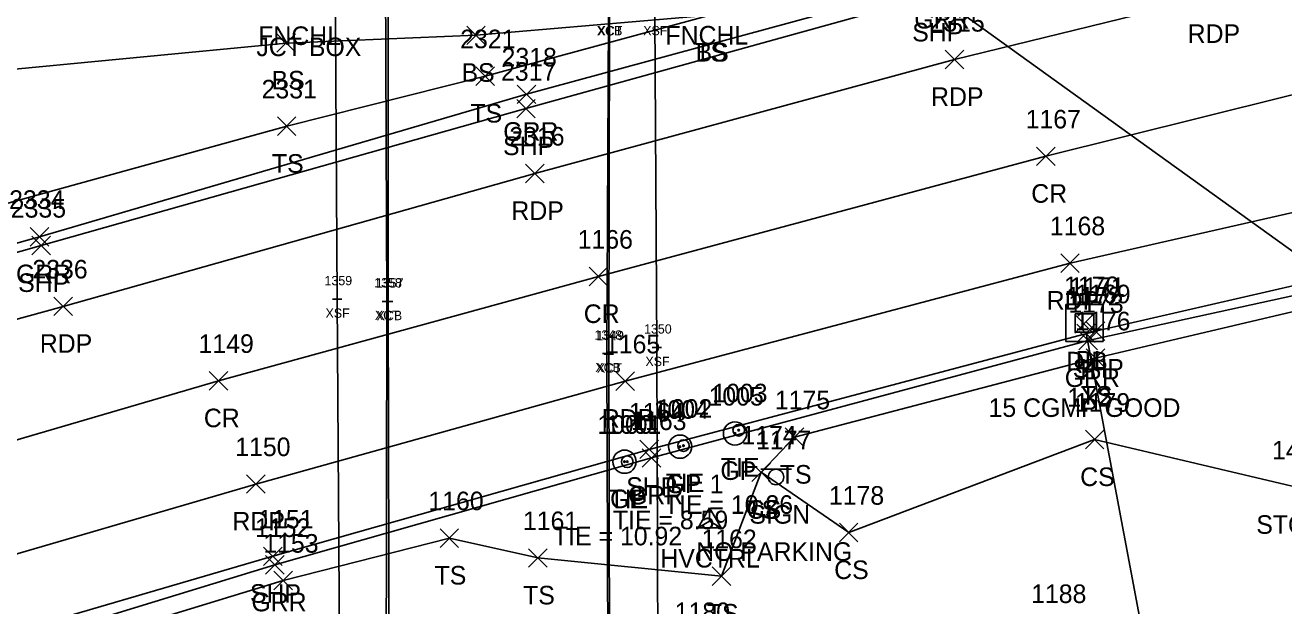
# Model space of a CAD drawing. Extents: x 49137 to 50946, y 9590 to 10709.
# Drawn here: x 49926.3 to 50061.8, y 9990.9 to 10053.4 of the extents above; entities that cross this region are included whole.
import ezdxf

# ---------------------------------------------------------------- set-up
doc = ezdxf.new("R2010")
doc.units = 0
for name, color, linetype in [('B_A', 7, 'Continuous'), ('B_I', 7, 'Continuous'), ('B_TIC', 7, 'Continuous'), ('BDC', 7, 'Continuous'), ('BDEFAULT', 7, 'Continuous'), ('C_A', 7, 'Continuous'), ('C_C', 7, 'Continuous'), ('C_I', 7, 'Continuous'), ('CBP', 7, 'Continuous'), ('CPSM', 7, 'Continuous'), ('D_A', 7, 'Continuous'), ('D_C', 7, 'Continuous'), ('D_I', 7, 'Continuous'), ('D_TIC', 7, 'Continuous'), ('DCP', 7, 'Continuous'), ('DS', 7, 'Continuous'), ('L_A', 7, 'Continuous'), ('L_I', 7, 'Continuous'), ('L_TIC', 7, 'Continuous'), ('LELB', 7, 'Continuous'), ('P_A', 7, 'Continuous'), ('P_I', 7, 'Continuous'), ('P_TIC', 7, 'Continuous'), ('PET', 7, 'Continuous'), ('PRC', 7, 'Continuous'), ('PSP', 7, 'Continuous'), ('R_A', 7, 'Continuous'), ('R_I', 7, 'Continuous'), ('R_TIC', 7, 'Continuous'), ('RGP', 7, 'Continuous'), ('RGR', 7, 'Continuous'), ('S_A', 7, 'Continuous'), ('S_C', 7, 'Continuous'), ('S_I', 7, 'Continuous'), ('SSGN', 7, 'Continuous'), ('U_C', 7, 'Continuous')]:
    doc.layers.add(name, color=color, linetype=linetype)

msp = doc.modelspace()

# ---------------------------------------------------------------- linework, layer by layer
at = {"layer": 'B_TIC'}
for p, q in [((49959.9, 10023.88), (49959.97, 10023.88)), ((49965.24, 10023.65), (49965.32, 10023.65)), ((49965.42, 10023.62), (49965.49, 10023.62)), ((49988.95, 10018.03), (49989.03, 10018.03)), ((49989.15, 10017.97), (49989.22, 10017.97)), ((49994.34, 10018.68), (49994.41, 10018.68))]:
    msp.add_line(p, q, dxfattribs=at)
for points in [[(49959.89, 10023.38), (49959.89, 10024.38)], [(49959.39, 10023.88), (49960.39, 10023.88)], [(49964.74, 10023.65), (49965.74, 10023.65)], [(49964.91, 10023.62), (49965.91, 10023.62)], [(49965.24, 10023.15), (49965.24, 10024.15)], [(49965.41, 10023.12), (49965.41, 10024.12)], [(49994.33, 10018.18), (49994.33, 10019.18)], [(49988.45, 10018.03), (49989.45, 10018.03)], [(49988.65, 10017.97), (49989.65, 10017.97)], [(49988.95, 10017.53), (49988.95, 10018.53)], [(49989.15, 10017.47), (49989.15, 10018.47)], [(49993.83, 10018.68), (49994.83, 10018.68)]]:
    msp.add_lwpolyline(points, dxfattribs=at)
at = {"layer": 'BDC'}
for points in [[(49965.18, 9981.1), (49965.24, 10023.65), (49965.12, 10058.45)], [(49965.49, 9981.09), (49965.41, 10023.62), (49965.38, 10058.53)], [(49989.03, 9982.19), (49989.03, 9985.92), (49988.95, 10018.03), (49989.11, 10054.27), (49989.25, 10059.03)], [(49989.03, 9982.19), (49989.22, 9985.91), (49989.15, 10017.97), (49989.22, 10054.27), (49989.25, 10059.03)]]:
    msp.add_lwpolyline(points, dxfattribs=at)
at = {"layer": 'BDEFAULT'}
for points in [[(49960.2, 9981.3), (49959.89, 10023.88), (49959.68, 10059.02)], [(49994.09, 9982.07), (49994.41, 9985.76), (49994.33, 10018.68), (49994.09, 10054.29), (49993.8, 10059.5)]]:
    msp.add_lwpolyline(points, dxfattribs=at)
at = {"layer": 'CBP'}
for centre, radius in [((50003.13, 10009.78), 0.625), ((50003.13, 10009.78), 0.0833), ((49997.19, 10008.12), 0.625), ((49997.19, 10008.12), 0.0833), ((49991.13, 10006.39), 0.625), ((49991.13, 10006.39), 0.0833)]:
    msp.add_circle(centre, radius, dxfattribs=at)
at = {"layer": 'CPSM'}
for p, q in [((49998.75, 9999.28), (50000, 10001.44)), ((50001.25, 9999.28), (50000, 10001.44)), ((50000, 10000), (50000, 10001.44)), ((49998.75, 9999.28), (50000, 10000)), ((50000, 10000), (50000, 10000)), ((50000, 10000), (50001.25, 9999.28)), ((49998.75, 9999.28), (50001.25, 9999.28))]:
    msp.add_line(p, q, dxfattribs=at)
at = {"layer": 'D_TIC'}
for points in [[(50039.3, 10020.22), (50041.3, 10022.22)], [(50041.3, 10020.22), (50039.3, 10022.22)], [(50039.52, 10019.21), (50041.52, 10021.21)], [(50041.52, 10019.21), (50039.52, 10021.21)]]:
    msp.add_lwpolyline(points, dxfattribs=at)
at = {"layer": 'DCP'}
for points in [[(50115.5, 9991.1), (50001.78, 10072.94)], [(50040.52, 10020.21), (50051.14, 9963.94)]]:
    msp.add_lwpolyline(points, dxfattribs=at)
at = {"layer": 'DS'}
for p, q in [((50038.35, 10023.32), (50042.35, 10023.32)), ((50038.35, 10019.32), (50038.35, 10023.32)), ((50042.35, 10023.32), (50042.35, 10019.32)), ((50039.35, 10020.32), (50039.35, 10022.32)), ((50039.35, 10022.32), (50041.35, 10022.32)), ((50041.35, 10022.32), (50041.35, 10020.32)), ((50041.35, 10020.32), (50039.35, 10020.32)), ((50040.36, 10021.32), (50040.36, 10021.32)), ((50040.36, 10021.32), (50040.36, 10021.32)), ((50042.35, 10019.32), (50038.35, 10019.32))]:
    msp.add_line(p, q, dxfattribs=at)
at = {"layer": 'L_TIC'}
for points in [[(49973.85, 10051.28), (49975.85, 10053.28)], [(49975.85, 10051.28), (49973.85, 10053.28)], [(49953.4, 10050.45), (49955.4, 10052.45)], [(49955.4, 10050.45), (49953.4, 10052.45)], [(49974.84, 10046.89), (49976.84, 10048.89)], [(49976.84, 10046.89), (49974.84, 10048.89)], [(49953.47, 10041.49), (49955.47, 10043.49)], [(49955.47, 10041.49), (49953.47, 10043.49)], [(50040.54, 10016.53), (50042.54, 10018.53)], [(50042.54, 10016.53), (50040.54, 10018.53)], [(50008.15, 10008.03), (50010.15, 10010.03)], [(50010.15, 10008.03), (50008.15, 10010.03)], [(50040.45, 10007.77), (50042.45, 10009.77)], [(50042.45, 10007.77), (50040.45, 10009.77)], [(50004.55, 10004.25), (50006.55, 10006.25)], [(50006.55, 10004.25), (50004.55, 10006.25)], [(50004.55, 10004.25), (50006.55, 10006.25)], [(50006.55, 10004.25), (50004.55, 10006.25)], [(49970.98, 9997.17), (49972.98, 9999.17)], [(49972.98, 9997.17), (49970.98, 9999.17)], [(50013.97, 9997.76), (50015.97, 9999.76)], [(50015.97, 9997.76), (50013.97, 9999.76)], [(49980.51, 9995.03), (49982.51, 9997.03)], [(49982.51, 9995.03), (49980.51, 9997.03)], [(49953.08, 9992.6), (49955.08, 9994.6)], [(49955.08, 9992.6), (49953.08, 9994.6)], [(50000.29, 9993.08), (50002.29, 9995.08)], [(50002.29, 9993.08), (50000.29, 9995.08)]]:
    msp.add_lwpolyline(points, dxfattribs=at)
at = {"layer": 'LELB'}
for points in [[(50191.33, 10094.96), (50149.08, 10088.85), (50117.62, 10083.12), (50085.51, 10076.94), (50051.34, 10068.89), (50024.22, 10061.07), (50000.05, 10054.46), (49975.84, 10047.89), (49954.47, 10042.49), (49922.86, 10033.77), (49890.35, 10024.19), (49853.52, 10013.9), (49841.43, 10010.31), (49828.52, 10008.01), (49818.78, 10012.36), (49813.38, 10020.41), (49813.23, 10025.19), (49821.99, 10032.46), (49832.44, 10045.24)], [(50000.05, 10054.46), (49974.85, 10052.28), (49954.4, 10051.45), (49921.42, 10048.28), (49886.62, 10041.87), (49863.79, 10031)], [(49746.05, 9933.87), (49791.91, 9947.2), (49838.75, 9960.51), (49886.11, 9973.69), (49921.06, 9983.54), (49954.08, 9993.6), (49971.98, 9998.17), (49981.51, 9996.03), (50001.29, 9994.08), (50005.55, 10005.25), (50009.15, 10009.03), (50041.54, 10017.53), (50079.48, 10026.45), (50102.01, 10030.98), (50139.3, 10037.64), (50167.44, 10041.81), (50201.55, 10044.88)], [(50005.55, 10005.25), (50014.97, 9998.76), (50041.45, 10008.77), (50063.31, 10003.63), (50083.55, 10005.05), (50103.27, 10010.69), (50121.06, 10010.21)]]:
    msp.add_lwpolyline(points, dxfattribs=at)
at = {"layer": 'P_TIC'}
for points in [[(50025.35, 10048.68), (50027.35, 10050.68)], [(50027.35, 10048.68), (50025.35, 10050.68)], [(49979.23, 10043.39), (49981.23, 10045.39)], [(49981.23, 10043.39), (49979.23, 10045.39)], [(50035.19, 10038.26), (50037.19, 10040.26)], [(50037.19, 10038.26), (50035.19, 10040.26)], [(49980.17, 10036.41), (49982.17, 10038.41)], [(49982.17, 10036.41), (49980.17, 10038.41)], [(49927.03, 10028.66), (49929.03, 10030.66)], [(49929.03, 10028.66), (49927.03, 10030.66)], [(50037.8, 10026.76), (50039.8, 10028.76)], [(50039.8, 10026.76), (50037.8, 10028.76)], [(49987.02, 10025.32), (49989.02, 10027.32)], [(49989.02, 10025.32), (49987.02, 10027.32)], [(49929.4, 10022.11), (49931.4, 10024.11)], [(49931.4, 10022.11), (49929.4, 10024.11)], [(50040.55, 10019.44), (50042.55, 10021.44)], [(50042.55, 10019.44), (50040.55, 10021.44)], [(49946.12, 10014.1), (49948.12, 10016.1)], [(49948.12, 10014.1), (49946.12, 10016.1)], [(49989.91, 10014.05), (49991.91, 10016.05)], [(49991.91, 10014.05), (49989.91, 10016.05)], [(49992.49, 10006.72), (49994.49, 10008.72)], [(49994.49, 10006.72), (49992.49, 10008.72)], [(49950.14, 10002.99), (49952.14, 10004.99)], [(49952.14, 10002.99), (49950.14, 10004.99)], [(49951.97, 9995.21), (49953.97, 9997.21)], [(49953.97, 9995.21), (49951.97, 9997.21)]]:
    msp.add_lwpolyline(points, dxfattribs=at)
at = {"layer": 'PET'}
for points in [[(50495.53, 10081.77), (50449.66, 10088.73), (50401.7, 10093.22), (50356.33, 10094.93), (50326.68, 10095.17), (50279.7, 10093.24), (50237.68, 10090.37), (50191.91, 10084.51), (50151.19, 10077.89), (50119.21, 10071.6), (50086.72, 10064.4), (50053.97, 10056.46), (50026.35, 10049.68), (49981.17, 10037.41), (49930.4, 10023.11), (49891.41, 10012.39), (49855.88, 10002.4), (49819.82, 9992.77), (49773.46, 9981.58), (49739, 9973.69)], [(49743.42, 9944.81), (49788.35, 9958.02), (49837.04, 9971.51), (49882.75, 9984.49), (49918.64, 9994.5), (49951.14, 10003.99), (49990.91, 10015.05), (50038.8, 10027.76), (50078.38, 10036.75), (50102.79, 10041.88), (50136.94, 10048.02), (50166.81, 10052.31), (50203.48, 10056.47), (50244.74, 10059.59), (50274.3, 10060.67), (50312.69, 10061.26), (50351.88, 10059.79), (50388.42, 10057.55), (50415.03, 10055.45), (50437.05, 10053.05), (50478.42, 10048.42), (50499.95, 10044.65)]]:
    msp.add_lwpolyline(points, dxfattribs=at)
at = {"layer": 'PRC'}
msp.add_lwpolyline([(49741.53, 9956.86), (49785.57, 9969.42), (49835.05, 9983.34), (49879.41, 9996.17), (49916.09, 10006.01), (49947.12, 10015.1), (49988.02, 10026.32), (50036.19, 10039.26), (50070.37, 10047.79), (50106.74, 10055.97), (50134.51, 10059.88), (50166.08, 10064.33), (50202.42, 10068.7), (50244.36, 10071.5), (50274.74, 10072.55), (50312.43, 10073.1), (50353.18, 10072.34), (50390.06, 10070.11), (50416.27, 10068.04), (50438.42, 10065.43), (50479.93, 10060.05), (50503.35, 10056.42)], dxfattribs=at)
at = {"layer": 'PSP'}
for points in [[(50496.83, 10085.32), (50450.63, 10092.03), (50402.39, 10096.53), (50359.36, 10098.82), (50327.14, 10099.23), (50280.12, 10097.78), (50237.97, 10094.88), (50191.64, 10089.51), (50150.54, 10083.69), (50117.84, 10077.88), (50085.62, 10071.48), (50052.95, 10063.95), (50024.27, 10056.62), (49980.23, 10044.39), (49928.03, 10029.66), (49890.75, 10019.13), (49853.57, 10008.09), (49830.16, 10002.15), (49807.71, 9999.09), (49769.91, 9990.82), (49738.16, 9982.81)], [(49745.77, 9936.94), (49791.02, 9949.79), (49838.6, 9962.98), (49884.65, 9976.31), (49920.32, 9986.67), (49952.97, 9996.21), (49993.49, 10007.72), (50041.55, 10020.44), (50079.02, 10029.05), (50103.84, 10034.11), (50138.34, 10040.53), (50167.13, 10044.8), (50204.38, 10048.62), (50245.47, 10052.53), (50273.99, 10052.71), (50313.27, 10053.81), (50350.86, 10052.67), (50388.17, 10050.83), (50414.17, 10048.89), (50435.24, 10046.38), (50477.89, 10041.39), (50498.49, 10037.53)]]:
    msp.add_lwpolyline(points, dxfattribs=at)
at = {"layer": 'R_TIC'}
for points in [[(49979.29, 10044.93), (49981.29, 10046.93)], [(49981.29, 10044.93), (49979.29, 10046.93)], [(49926.85, 10029.6), (49928.85, 10031.6)], [(49928.85, 10029.6), (49926.85, 10031.6)], [(50039.75, 10018.43), (50041.75, 10020.43)], [(50041.75, 10018.43), (50039.75, 10020.43)], [(49992.74, 10005.79), (49994.74, 10007.79)], [(49994.74, 10005.79), (49992.74, 10007.79)], [(49952.18, 9994.29), (49954.18, 9996.29)], [(49954.18, 9994.29), (49952.18, 9996.29)]]:
    msp.add_lwpolyline(points, dxfattribs=at)
at = {"layer": 'RGP'}
for p, q in [((50002.73, 10009.43), (50002.73, 10009.43)), ((49996.82, 10008.01), (49996.82, 10008.01)), ((49990.84, 10006.39), (49990.84, 10006.39))]:
    msp.add_line(p, q, dxfattribs=at)
for centre, radius in [((50002.73, 10009.43), 1.25), ((50002.73, 10009.43), 0.0833), ((49996.82, 10008.01), 1.25), ((49996.82, 10008.01), 0.0833), ((49990.84, 10006.39), 1.25), ((49990.84, 10006.39), 0.0833)]:
    msp.add_circle(centre, radius, dxfattribs=at)
at = {"layer": 'RGR'}
for points in [[(50651.36, 10061.68), (50639.09, 10060.01), (50614.4, 10063.11), (50576.81, 10070.84), (50530.55, 10080.07), (50497.09, 10086.23), (50450.74, 10092.48), (50402.39, 10097.59), (50359.5, 10099.5), (50327.14, 10099.98), (50280.06, 10098.35), (50237.96, 10095.92), (50191.63, 10090.37), (50150.37, 10084.97), (50118.07, 10079.04), (50085.73, 10072.95), (50052.65, 10065.04), (50024.56, 10058.01), (49980.29, 10045.93), (49927.85, 10030.6), (49890.84, 10020.31), (49853.28, 10009.42), (49828.89, 10003.64), (49814.87, 10004.41)], [(49745.96, 9935.74), (49791.34, 9948.66), (49838.49, 9962.28), (49885.39, 9975.73), (49920.7, 9985.37), (49953.18, 9995.29), (49993.74, 10006.79), (50040.75, 10019.43), (50079.3, 10027.88), (50102.09, 10032.68), (50138.52, 10039.64), (50167.15, 10043.61), (50204.31, 10047.75), (50245.69, 10050.91), (50273.98, 10052), (50313.38, 10052.67), (50351, 10051.76), (50388.09, 10049.85), (50414.02, 10047.85), (50436.27, 10045.35), (50477.66, 10040.11), (50498.48, 10036.57)]]:
    msp.add_lwpolyline(points, dxfattribs=at)
at = {"layer": 'SSGN'}
for p, q in [((50005.5, 10005.57), (50008.83, 10005.57)), ((50007.14, 10004.74), (50007.14, 10004.74))]:
    msp.add_line(p, q, dxfattribs=at)
msp.add_circle((50007.14, 10004.74), 0.833, dxfattribs=at)

# ---------------------------------------------------------------- texts
at = {"layer": 'B_A'}
for s, p in [('XCB', (49987.85, 10052.27)), ('XCT', (49987.94, 10052.27)), ('XSF', (49992.85, 10052.29)), ('XSF', (49958.65, 10021.88)), ('XCT', (49963.96, 10021.65)), ('XCB', (49964.15, 10021.62)), ('XSF', (49993.09, 10016.68)), ('XCB', (49987.69, 10016.03)), ('XCT', (49987.87, 10015.97))]:
    msp.add_text(s, height=1, dxfattribs=at).set_placement(p)
at = {"layer": 'B_I'}
for s, p in [('1359', (49958.54, 10025.38)), ('1358', (49963.89, 10025.15)), ('1357', (49964.07, 10025.12)), ('1348', (49987.6, 10019.53)), ('1349', (49987.8, 10019.47)), ('1350', (49992.94, 10020.18))]:
    msp.add_text(s, height=1, dxfattribs=at).set_placement(p)
at = {"layer": 'C_A'}
for s, p in [('TIE', (50001.21, 10004.78)), ('TIE', (49995.27, 10003.12)), ('TIE', (49989.21, 10001.39)), ('HVCTRL', (49994.69, 9995))]:
    msp.add_text(s, height=2, dxfattribs=at).set_placement(p)
at = {"layer": 'C_C'}
for s, p in [('TIE = 10.26', (49995.08, 10000.78)), ('TIE = 8.59', (49989.59, 9999.12)), ('TIE = 10.92', (49983.14, 9997.39))]:
    msp.add_text(s, height=2, dxfattribs=at).set_placement(p)
at = {"layer": 'C_I'}
for s, p in [('1003', (50000.28, 10012.78)), ('1002', (49994.34, 10011.12)), ('1001', (49988.85, 10009.39)), ('1', (50000, 10003))]:
    msp.add_text(s, height=2, dxfattribs=at).set_placement(p)
at = {"layer": 'D_A'}
for s, p in [('DIB', (50038.4, 10016.22)), ('DI', (50039.41, 10016.32)), ('P', (50039.9, 10015.21))]:
    msp.add_text(s, height=2, dxfattribs=at).set_placement(p)
at = {"layer": 'D_C'}
for s, p in [('1X2', (50038.5, 10012.32)), ('15 CGMP GOOD', (50030.03, 10011.21))]:
    msp.add_text(s, height=2, dxfattribs=at).set_placement(p)
at = {"layer": 'D_I'}
for s, p in [('1170', (50038.15, 10024.32)), ('1171', (50038.74, 10024.22)), ('1172', (50038.4, 10023.21))]:
    msp.add_text(s, height=2, dxfattribs=at).set_placement(p)
at = {"layer": 'L_A'}
for s, p in [('FNCHL', (49951.4, 10051.24)), ('FNCHL', (49995.24, 10051.29)), ('TS', (49998.46, 10049.46)), ('BS', (49998.49, 10049.46)), ('BS', (49973.29, 10047.28)), ('BS', (49952.84, 10046.45)), ('TS', (49974.25, 10042.89)), ('TS', (49952.88, 10037.49)), ('TS', (50039.95, 10012.53)), ('TS', (50007.56, 10004.03)), ('CS', (50039.89, 10003.77)), ('TS', (50003.96, 10000.25)), ('CS', (50003.99, 10000.25)), ('STONE', (50058.85, 9998.63)), ('TS', (49970.39, 9993.17)), ('CS', (50013.41, 9993.76)), ('TS', (49979.92, 9991.03)), ('TS', (49999.7, 9989.08))]:
    msp.add_text(s, height=2, dxfattribs=at).set_placement(p)
at = {"layer": 'L_I'}
for s, p in [('2321', (49973.15, 10050.89)), ('2331', (49951.77, 10045.49)), ('1176', (50039.36, 10020.53)), ('1175', (50007.02, 10012.03)), ('1179', (50039.32, 10011.77)), ('1174', (50003.42, 10008.25)), ('1174', (50003.42, 10008.25)), ('1404', (50060.54, 10006.63)), ('1404', (50060.54, 10006.63)), ('1160', (49969.72, 10001.17)), ('1178', (50012.84, 10001.76)), ('1161', (49979.9, 9999.03)), ('1153', (49951.95, 9996.6)), ('1162', (49999.12, 9997.08)), ('1188', (50034.61, 9991.18)), ('1180', (49996.24, 9989.24))]:
    msp.add_text(s, height=2, dxfattribs=at).set_placement(p)
at = {"layer": 'P_A'}
for s, p in [('SHP', (50021.81, 10051.62)), ('RDP', (50051.46, 10051.46)), ('RDP', (50023.84, 10044.68)), ('SHP', (49977.76, 10039.39)), ('CR', (50034.62, 10034.26)), ('RDP', (49978.66, 10032.41)), ('SHP', (49925.56, 10024.66)), ('RDP', (50036.29, 10022.76)), ('CR', (49986.45, 10021.32)), ('RDP', (49927.89, 10018.11)), ('SHP', (50039.09, 10015.44)), ('CR', (49945.55, 10010.1)), ('RDP', (49988.39, 10010.05)), ('SHP', (49991.02, 10002.72)), ('RDP', (49948.63, 9998.99)), ('SHP', (49950.51, 9991.21))]:
    msp.add_text(s, height=2, dxfattribs=at).set_placement(p)
at = {"layer": 'P_I'}
for s, p in [('2315', (50023.66, 10052.68)), ('2317', (49977.54, 10047.39)), ('1167', (50034.02, 10042.26)), ('2316', (49978.43, 10040.41)), ('2335', (49924.77, 10032.66)), ('1168', (50036.63, 10030.76)), ('1166', (49985.79, 10029.32)), ('2336', (49927.09, 10026.11)), ('1169', (50039.37, 10023.44)), ('1149', (49944.98, 10018.1)), ('1165', (49988.73, 10018.05)), ('1164', (49991.31, 10010.72)), ('1150', (49948.93, 10006.99)), ('1151', (49951.41, 9999.21))]:
    msp.add_text(s, height=2, dxfattribs=at).set_placement(p)
at = {"layer": 'R_A'}
for s, p in [('GRR', (50022.04, 10053.01)), ('GRR', (49977.78, 10040.93)), ('GRR', (49925.33, 10025.6)), ('GRR', (50038.23, 10014.43)), ('GP', (50001.16, 10004.43)), ('GP', (49995.25, 10003.01)), ('GP', (49989.28, 10001.39)), ('GRR', (49991.22, 10001.79)), ('GRR', (49950.67, 9990.29))]:
    msp.add_text(s, height=2, dxfattribs=at).set_placement(p)
at = {"layer": 'R_I'}
for s, p in [('2318', (49977.6, 10048.93)), ('2334', (49924.59, 10033.6)), ('1173', (50038.62, 10022.43)), ('1005', (49999.88, 10012.43)), ('1004', (49993.97, 10011.01)), ('1000', (49987.91, 10009.39)), ('1163', (49991.56, 10009.79)), ('1152', (49951.06, 9998.29))]:
    msp.add_text(s, height=2, dxfattribs=at).set_placement(p)
at = {"layer": 'S_A'}
msp.add_text('SIGN', height=2, dxfattribs=at).set_placement((50004.28, 9999.72))
at = {"layer": 'S_C'}
msp.add_text('NO PARKING', height=2, dxfattribs=at).set_placement((49998.56, 9995.72))
at = {"layer": 'S_I'}
msp.add_text('1177', height=2, dxfattribs=at).set_placement((50005, 10007.72))
at = {"layer": 'U_C'}
msp.add_text('JCT BOX', height=2, dxfattribs=at).set_placement((49951.21, 10050.04))

doc.saveas('drawing.dxf')
